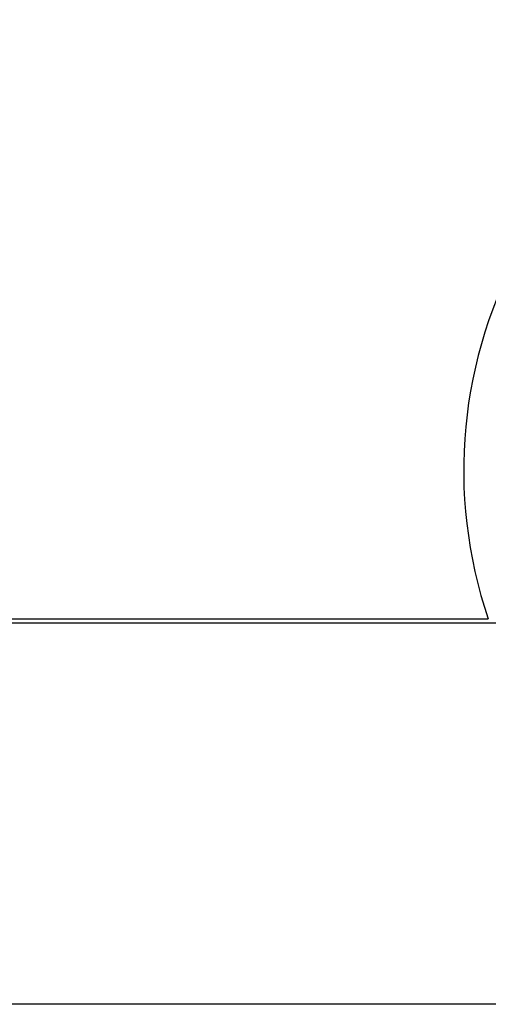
# Model space of a CAD drawing. Header units: inches. Extents: x 24 to 1128, y -69 to 748.
# Tile 534 of 656: x 946 to 960, y 171 to 202. Entities that reach past the tile are written whole.
import ezdxf

# ---------------------------------------------------------------- set-up
doc = ezdxf.new("R2010")
doc.units = ezdxf.units.IN
doc.header["$LTSCALE"] = 32
doc.header["$MEASUREMENT"] = 0
doc.layers.add('Visible (ANSI)', color=7, linetype='Continuous', lineweight=30)

msp = doc.modelspace()

# ---------------------------------------------------------------- linework, layer by layer
at = {"layer": 'Visible (ANSI)'}
for p, q in [((917.53453, 182.86817), (960.30987, 182.86817)), ((961.55533, 182.73367), (922.53453, 182.73367)), ((962.22766, 182.73367), (922.53453, 182.73367)), ((984.57953, 170.73367), (922.53453, 170.73367))]:
    msp.add_line(p, q, dxfattribs=at)
msp.add_arc((974.03453, 187.54617), 14.5, 101.940544, 198.821487, dxfattribs=at)

doc.saveas('drawing.dxf')
